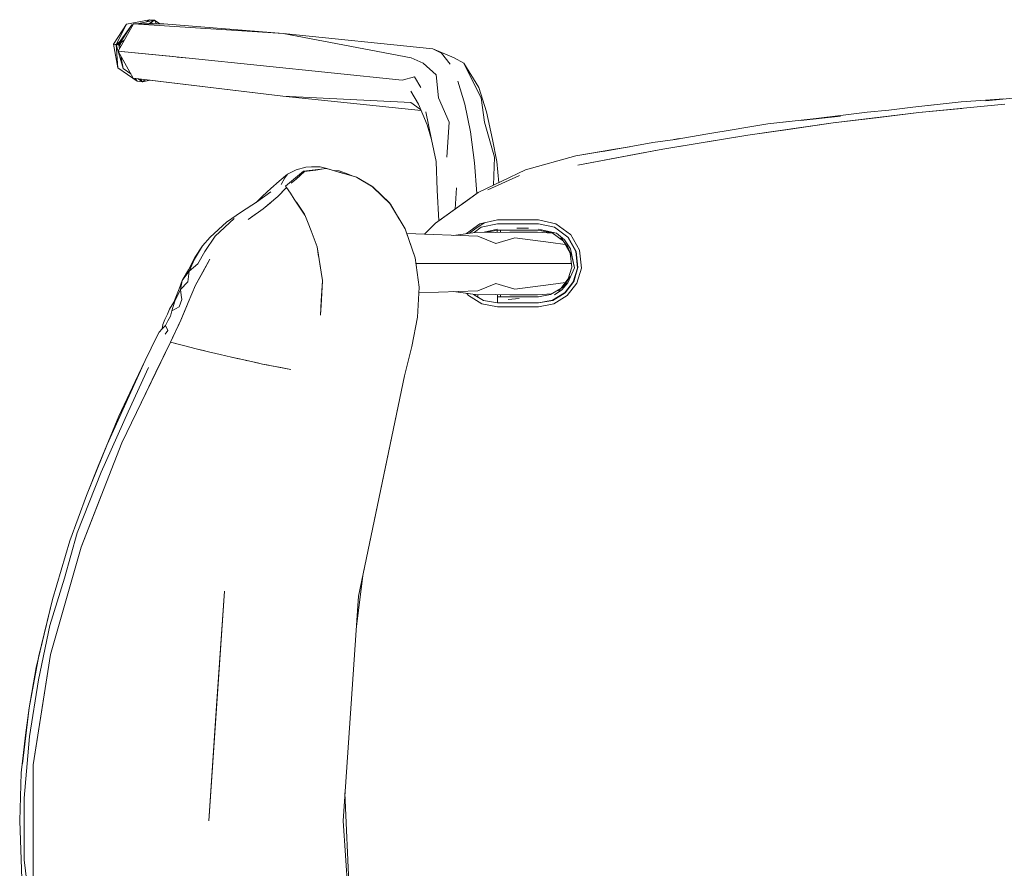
# Model space of a CAD drawing. Header units: millimetres. Extents: x 321 to 585, y -277 to 9.
# Tile 947 of 1056: x 347.547 to 348.195, y -4.28 to -3.721. Entities that reach past the tile are written whole.
import ezdxf

# ---------------------------------------------------------------- set-up
doc = ezdxf.new("R2010")
doc.units = ezdxf.units.MM
doc.header["$MEASUREMENT"] = 0
doc.layers.add('IFC-Elemento de mobília-Contorno', color=152, linetype='Continuous', lineweight=5)

msp = doc.modelspace()

# ---------------------------------------------------------------- linework, layer by layer
at = {"layer": 'IFC-Elemento de mobília-Contorno', "color": 7, "lineweight": 5}
for p, q in [((347.60915, -3.73767), (347.61778, -3.72452)), ((347.60915, -3.73767), (347.61778, -3.72452)), ((347.61092, -3.73785), (347.61778, -3.72452)), ((347.61092, -3.73785), (347.61778, -3.72452)), ((347.61181, -3.73794), (347.62122, -3.72495)), ((347.61181, -3.73794), (347.62122, -3.72495)), ((347.61227, -3.74211), (347.62241, -3.72419)), ((347.61227, -3.74211), (347.62241, -3.72419)), ((347.61269, -3.73804), (347.62122, -3.72495)), ((347.61269, -3.73804), (347.62122, -3.72495)), ((347.61778, -3.72452), (347.63284, -3.72147)), ((347.61778, -3.72452), (347.63284, -3.72147)), ((347.62122, -3.72495), (347.62208, -3.72477)), ((347.62122, -3.72495), (347.62208, -3.72477)), ((347.62241, -3.72419), (347.72091, -3.73052)), ((347.62241, -3.72419), (347.64243, -3.72419)), ((347.62241, -3.72419), (347.72091, -3.73052)), ((347.62241, -3.72419), (347.64243, -3.72419)), ((347.6248, -3.72419), (347.63614, -3.72178)), ((347.6248, -3.72419), (347.63614, -3.72178)), ((347.63094, -3.72288), (347.63284, -3.72147)), ((347.63094, -3.72288), (347.63284, -3.72147)), ((347.63251, -3.72419), (347.63614, -3.72178)), ((347.63251, -3.72419), (347.63614, -3.72178)), ((347.63259, -3.72414), (347.63264, -3.72419)), ((347.63259, -3.72414), (347.63264, -3.72419)), ((347.63284, -3.72147), (347.63614, -3.72178)), ((347.63284, -3.72147), (347.63614, -3.72178)), ((347.63404, -3.72318), (347.63476, -3.72419)), ((347.63404, -3.72318), (347.63476, -3.72419)), ((347.63614, -3.72178), (347.63754, -3.72419)), ((347.63614, -3.72178), (347.63972, -3.72419)), ((347.63614, -3.72178), (347.63754, -3.72419)), ((347.63614, -3.72178), (347.63972, -3.72419)), ((347.64243, -3.72419), (347.72091, -3.73052)), ((347.64243, -3.72419), (347.72091, -3.73052)), ((347.72091, -3.73052), (347.80511, -3.7467)), ((347.72091, -3.73052), (347.81931, -3.74064)), ((347.72091, -3.73052), (347.80511, -3.7467)), ((347.72091, -3.73052), (347.81931, -3.74064)), ((347.60915, -3.73767), (347.61004, -3.73777)), ((347.60915, -3.73767), (347.61201, -3.75322)), ((347.60915, -3.73767), (347.61004, -3.73777)), ((347.60915, -3.73767), (347.61201, -3.75322)), ((347.61004, -3.73777), (347.61092, -3.73785)), ((347.61004, -3.73777), (347.61092, -3.73785)), ((347.61092, -3.73785), (347.61299, -3.7363)), ((347.61092, -3.73785), (347.61299, -3.7363)), ((347.61092, -3.73785), (347.61201, -3.75322)), ((347.61092, -3.73785), (347.61181, -3.73794)), ((347.61092, -3.73785), (347.61555, -3.75358)), ((347.61092, -3.73785), (347.61201, -3.75322)), ((347.61092, -3.73785), (347.61181, -3.73794)), ((347.61092, -3.73785), (347.61555, -3.75358)), ((347.61181, -3.73794), (347.61269, -3.73804)), ((347.61181, -3.73794), (347.61269, -3.73804)), ((347.61269, -3.73804), (347.61316, -3.74055)), ((347.61269, -3.73804), (347.61316, -3.74055)), ((347.61299, -3.73759), (347.61388, -3.73927)), ((347.61299, -3.73759), (347.61388, -3.73927)), ((347.61343, -3.73842), (347.61431, -3.73628)), ((347.61343, -3.73842), (347.61431, -3.73628)), ((347.61348, -3.73683), (347.61633, -3.73493)), ((347.61348, -3.73683), (347.61633, -3.73494)), ((347.61215, -3.7421), (347.64837, -3.74582)), ((347.61215, -3.7421), (347.65014, -3.74601)), ((347.61227, -3.74211), (347.62217, -3.76003)), ((347.61227, -3.74211), (347.62217, -3.76003)), ((347.81931, -3.74064), (347.82515, -3.74349)), ((347.81931, -3.74064), (347.83343, -3.7467)), ((347.81931, -3.74064), (347.82515, -3.74349)), ((347.81931, -3.74064), (347.83343, -3.7467)), ((347.82515, -3.74349), (347.83075, -3.75071)), ((347.82515, -3.74349), (347.83075, -3.75071)), ((347.61403, -3.74529), (347.61555, -3.75358)), ((347.61403, -3.74529), (347.61555, -3.75358)), ((347.64837, -3.74582), (347.65014, -3.74601)), ((347.65014, -3.74601), (347.65104, -3.7461)), ((347.65014, -3.74601), (347.65899, -3.74692)), ((347.65104, -3.7461), (347.65899, -3.74692)), ((347.65899, -3.74692), (347.70571, -3.75172)), ((347.65899, -3.74692), (347.70571, -3.75172)), ((347.80511, -3.7467), (347.81303, -3.7502)), ((347.80511, -3.7467), (347.81303, -3.7502)), ((347.81303, -3.7502), (347.82147, -3.75775)), ((347.81303, -3.7502), (347.82147, -3.75775)), ((347.83343, -3.7467), (347.83978, -3.7502)), ((347.83343, -3.7467), (347.83978, -3.7502)), ((347.83978, -3.7502), (347.84344, -3.75775)), ((347.83978, -3.7502), (347.84958, -3.76613)), ((347.83978, -3.7502), (347.84344, -3.75775)), ((347.83978, -3.7502), (347.84958, -3.76613)), ((347.61201, -3.75322), (347.62468, -3.76203)), ((347.61201, -3.75322), (347.62468, -3.76203)), ((347.61555, -3.75358), (347.62052, -3.75703)), ((347.61555, -3.75358), (347.62052, -3.75703)), ((347.70571, -3.75172), (347.75243, -3.75653)), ((347.70571, -3.75172), (347.75243, -3.75653)), ((347.75243, -3.75653), (347.79915, -3.76133)), ((347.75243, -3.75653), (347.79915, -3.76133)), ((347.82147, -3.75775), (347.82305, -3.77298)), ((347.82147, -3.75775), (347.82305, -3.77298)), ((347.84344, -3.75775), (347.85107, -3.77298)), ((347.84344, -3.75775), (347.85107, -3.77298)), ((347.62196, -3.76), (347.72063, -3.77191)), ((347.622, -3.76003), (347.62217, -3.76003)), ((347.62217, -3.76003), (347.72063, -3.77191)), ((347.62364, -3.76021), (347.62468, -3.76203)), ((347.62364, -3.76021), (347.62468, -3.76203)), ((347.62468, -3.76203), (347.62822, -3.7624)), ((347.62468, -3.76203), (347.62822, -3.7624)), ((347.62537, -3.76042), (347.62822, -3.7624)), ((347.62537, -3.76042), (347.62822, -3.7624)), ((347.62696, -3.76061), (347.62822, -3.7624)), ((347.62696, -3.76061), (347.62822, -3.7624)), ((347.62822, -3.7624), (347.63011, -3.76099)), ((347.62822, -3.7624), (347.63011, -3.76099)), ((347.62822, -3.7624), (347.6333, -3.76137)), ((347.62822, -3.7624), (347.6333, -3.76138)), ((347.79915, -3.76133), (347.80732, -3.75914)), ((347.79915, -3.76133), (347.80732, -3.75914)), ((347.80732, -3.75914), (347.81146, -3.76613)), ((347.80732, -3.75914), (347.81146, -3.76613)), ((347.83589, -3.76204), (347.84038, -3.77707)), ((347.83589, -3.76204), (347.84038, -3.77707)), ((347.80496, -3.76862), (347.80991, -3.77719)), ((347.80496, -3.76862), (347.80991, -3.77719)), ((347.84958, -3.76613), (347.85458, -3.78215)), ((347.84958, -3.76613), (347.85458, -3.78215)), ((347.72063, -3.77191), (347.80492, -3.77597)), ((347.72063, -3.77191), (347.81163, -3.78126)), ((347.72063, -3.77191), (347.80492, -3.77597)), ((347.72063, -3.77191), (347.81163, -3.78126)), ((347.80492, -3.77597), (347.81131, -3.78052)), ((347.80492, -3.77597), (347.81131, -3.78052)), ((347.80991, -3.77719), (347.81557, -3.7906)), ((347.80991, -3.77719), (347.81557, -3.7906)), ((347.82305, -3.77298), (347.82999, -3.78888)), ((347.82305, -3.77298), (347.82999, -3.78888)), ((347.84038, -3.77707), (347.84406, -3.79523)), ((347.84038, -3.77707), (347.84406, -3.79523)), ((347.85107, -3.77298), (347.8534, -3.78888)), ((347.85107, -3.77298), (347.8534, -3.78888)), ((348.13529, -3.77914), (348.1671, -3.77548)), ((348.13529, -3.77914), (348.1671, -3.77548)), ((348.13529, -3.77914), (348.15119, -3.77732)), ((348.13529, -3.77914), (348.15119, -3.77732)), ((348.13921, -3.78264), (348.19572, -3.77707)), ((348.13921, -3.78264), (348.19572, -3.77707)), ((348.15119, -3.77732), (348.1671, -3.77548)), ((348.15119, -3.77732), (348.1671, -3.77548)), ((348.1671, -3.77548), (348.18308, -3.77443)), ((348.1671, -3.77548), (348.18308, -3.77443)), ((348.18308, -3.77443), (348.19496, -3.77364)), ((348.18308, -3.77443), (348.19496, -3.77365)), ((348.18315, -3.77481), (348.20557, -3.77261)), ((348.18315, -3.77481), (348.20557, -3.77261)), ((347.81464, -3.78215), (347.81853, -3.80031)), ((347.81464, -3.78215), (347.81853, -3.80031)), ((347.85458, -3.78215), (347.85859, -3.80031)), ((347.85458, -3.78215), (347.85859, -3.80031)), ((348.08284, -3.78947), (348.13921, -3.78264)), ((348.08284, -3.78947), (348.13921, -3.78264)), ((348.08757, -3.78465), (348.10517, -3.78239)), ((348.08757, -3.78465), (348.10517, -3.78239)), ((348.10517, -3.78239), (348.11938, -3.78098)), ((348.10517, -3.78239), (348.11938, -3.78098)), ((348.11102, -3.78606), (348.13921, -3.78264)), ((348.11102, -3.78606), (348.13921, -3.78264)), ((348.11938, -3.78098), (348.13529, -3.77914)), ((348.11938, -3.78098), (348.13529, -3.77914)), ((348.13921, -3.78264), (348.16746, -3.77986)), ((348.13921, -3.78264), (348.16746, -3.77986)), ((347.82849, -3.81211), (347.82999, -3.78888)), ((347.82849, -3.81211), (347.82999, -3.78888)), ((347.8534, -3.78888), (347.85991, -3.81211)), ((347.8534, -3.78888), (347.85991, -3.81211)), ((348.02405, -3.79277), (348.03985, -3.79015)), ((348.02405, -3.79277), (348.03985, -3.79015)), ((348.02406, -3.79277), (348.03985, -3.79015)), ((348.02406, -3.79277), (348.03985, -3.79015)), ((348.02663, -3.79753), (348.08284, -3.78947)), ((348.02663, -3.79753), (348.08284, -3.78947)), ((348.03985, -3.79015), (348.07166, -3.78649)), ((348.03985, -3.79015), (348.07166, -3.78649)), ((348.03985, -3.79015), (348.05575, -3.78832)), ((348.03985, -3.79015), (348.05575, -3.78832)), ((348.05474, -3.7935), (348.08284, -3.78947)), ((348.05474, -3.7935), (348.08284, -3.78947)), ((348.05575, -3.78832), (348.07166, -3.78649)), ((348.05575, -3.78832), (348.07166, -3.78649)), ((348.06155, -3.78781), (348.08769, -3.78508)), ((348.06155, -3.78781), (348.08769, -3.78508)), ((348.07166, -3.78649), (348.08759, -3.78465)), ((348.07166, -3.78649), (348.08757, -3.78465)), ((348.07166, -3.78649), (348.08759, -3.78465)), ((348.07166, -3.78649), (348.08757, -3.78465)), ((348.08284, -3.78947), (348.11102, -3.78606)), ((348.08284, -3.78947), (348.11102, -3.78606)), ((347.81557, -3.7906), (347.81853, -3.80031)), ((347.81557, -3.7906), (347.81853, -3.80031)), ((347.84406, -3.79523), (347.8468, -3.81583)), ((347.84406, -3.79523), (347.8468, -3.81583)), ((347.97887, -3.80028), (348.00038, -3.79653)), ((347.97887, -3.80028), (348.00038, -3.79653)), ((348.00038, -3.79653), (348.01769, -3.79375)), ((348.00038, -3.79653), (348.01769, -3.79375)), ((348.01769, -3.79375), (348.02406, -3.79277)), ((348.01769, -3.79375), (348.02406, -3.79277)), ((348.02663, -3.79753), (348.05474, -3.7935)), ((348.02663, -3.79753), (348.05474, -3.7935)), ((347.81853, -3.80031), (347.82164, -3.81481)), ((347.81853, -3.80031), (347.82164, -3.81481)), ((347.85859, -3.80031), (347.86146, -3.81481)), ((347.85859, -3.80031), (347.86146, -3.81481)), ((347.94855, -3.80528), (347.96406, -3.80237)), ((347.94855, -3.80528), (347.96406, -3.80237)), ((347.96406, -3.80237), (347.97887, -3.80028)), ((347.96406, -3.80237), (347.97887, -3.80028)), ((347.97061, -3.80682), (348.02663, -3.79753)), ((347.97061, -3.80682), (348.02663, -3.79753)), ((347.97061, -3.80682), (347.99862, -3.80217)), ((347.97061, -3.80682), (347.99862, -3.80218)), ((347.97784, -3.80042), (347.98173, -3.79978)), ((347.97784, -3.80042), (347.98173, -3.79978)), ((347.97795, -3.8004), (347.9815, -3.79982)), ((347.97795, -3.8004), (347.9815, -3.79982)), ((347.99862, -3.80217), (348.02663, -3.79753)), ((347.99862, -3.80218), (348.02663, -3.79753)), ((347.9135, -3.81108), (347.94875, -3.80524)), ((347.9135, -3.81108), (347.94875, -3.80524)), ((347.9135, -3.81108), (347.9391, -3.80684)), ((347.9135, -3.81108), (347.9391, -3.80684)), ((347.91481, -3.8173), (347.97061, -3.80682)), ((347.91481, -3.8173), (347.97061, -3.80682)), ((347.93112, -3.80829), (347.94855, -3.80528)), ((347.93112, -3.80829), (347.94855, -3.80528)), ((347.9391, -3.80684), (347.94872, -3.80525)), ((347.9391, -3.80684), (347.94872, -3.80525)), ((347.94025, -3.81252), (347.95543, -3.80967)), ((347.94025, -3.81252), (347.95543, -3.80967)), ((347.95543, -3.80967), (347.97061, -3.80682)), ((347.95543, -3.80967), (347.97061, -3.80682)), ((347.82164, -3.81481), (347.8222, -3.83384)), ((347.82164, -3.81481), (347.8222, -3.83384)), ((347.8468, -3.81583), (347.84832, -3.83602)), ((347.8468, -3.81583), (347.84832, -3.83602)), ((347.85928, -3.83054), (347.85991, -3.81211)), ((347.85928, -3.83054), (347.85991, -3.81211)), ((347.86146, -3.81481), (347.86282, -3.82884)), ((347.86146, -3.81481), (347.86282, -3.82884)), ((347.88032, -3.82044), (347.9135, -3.81108)), ((347.88032, -3.82044), (347.9135, -3.81108)), ((347.91481, -3.8173), (347.94025, -3.81252)), ((347.91481, -3.8173), (347.94025, -3.81252)), ((347.72244, -3.8312), (347.73427, -3.82127)), ((347.72244, -3.8312), (347.73427, -3.82127)), ((347.72368, -3.8232), (347.72947, -3.82029)), ((347.72368, -3.8232), (347.72947, -3.82029)), ((347.72932, -3.82645), (347.73493, -3.82152)), ((347.72932, -3.82645), (347.73493, -3.82152)), ((347.72947, -3.82029), (347.73567, -3.81856)), ((347.72947, -3.82029), (347.73567, -3.81856)), ((347.73427, -3.82127), (347.74934, -3.81939)), ((347.73427, -3.82127), (347.74934, -3.81939)), ((347.73493, -3.82152), (347.73861, -3.82099)), ((347.73493, -3.82152), (347.73861, -3.82099)), ((347.73567, -3.81856), (347.73956, -3.8183)), ((347.73567, -3.81856), (347.73956, -3.8183)), ((347.73861, -3.82099), (347.74229, -3.82046)), ((347.73861, -3.82099), (347.74229, -3.82046)), ((347.73956, -3.8183), (347.7453, -3.8184)), ((347.73956, -3.8183), (347.7453, -3.8184)), ((347.74229, -3.82046), (347.74749, -3.81972)), ((347.74229, -3.82046), (347.74749, -3.81972)), ((347.7453, -3.8184), (347.74964, -3.81941)), ((347.7453, -3.8184), (347.74964, -3.81941)), ((347.74934, -3.81939), (347.76918, -3.8252)), ((347.74934, -3.81939), (347.76918, -3.8252)), ((347.74964, -3.81941), (347.75971, -3.8225)), ((347.74964, -3.81941), (347.75971, -3.8225)), ((347.75444, -3.82088), (347.75776, -3.82099)), ((347.75444, -3.82088), (347.75776, -3.82099)), ((347.75776, -3.82099), (347.76359, -3.82328)), ((347.75776, -3.82099), (347.76359, -3.82328)), ((347.84925, -3.83535), (347.88032, -3.82044)), ((347.84925, -3.83535), (347.88032, -3.82044)), ((347.71272, -3.83269), (347.71813, -3.82775)), ((347.71272, -3.83269), (347.71813, -3.82775)), ((347.71813, -3.82775), (347.72368, -3.8232)), ((347.71813, -3.82775), (347.72368, -3.8232)), ((347.71958, -3.83005), (347.72189, -3.82556)), ((347.71958, -3.83005), (347.72189, -3.82556)), ((347.72189, -3.82556), (347.72368, -3.8232)), ((347.72189, -3.82556), (347.72368, -3.8232)), ((347.7262, -3.8292), (347.72932, -3.82645)), ((347.7262, -3.8292), (347.72932, -3.82645)), ((347.76359, -3.82328), (347.76696, -3.82454)), ((347.76359, -3.82328), (347.76696, -3.82455)), ((347.76918, -3.8252), (347.7793, -3.83109)), ((347.76918, -3.8252), (347.7793, -3.83109)), ((347.76949, -3.82549), (347.76977, -3.8256)), ((347.76949, -3.82549), (347.76977, -3.8256)), ((347.76955, -3.82553), (347.76977, -3.8256)), ((347.76955, -3.82553), (347.76977, -3.8256)), ((347.76977, -3.8256), (347.78, -3.83176)), ((347.76977, -3.8256), (347.78001, -3.83176)), ((347.85564, -3.83351), (347.8763, -3.82413)), ((347.85564, -3.83351), (347.8763, -3.82413)), ((347.70322, -3.84174), (347.71284, -3.83478)), ((347.70322, -3.84174), (347.71284, -3.83478)), ((347.70719, -3.8376), (347.71272, -3.83269)), ((347.70719, -3.8376), (347.71272, -3.83269)), ((347.71738, -3.83791), (347.72308, -3.83195)), ((347.71738, -3.83791), (347.72308, -3.83195)), ((347.71903, -3.83618), (347.72069, -3.83446)), ((347.71903, -3.83618), (347.72069, -3.83446)), ((347.72069, -3.83446), (347.72308, -3.83195)), ((347.72069, -3.83446), (347.72308, -3.83195)), ((347.72244, -3.8312), (347.72299, -3.83201)), ((347.72244, -3.8312), (347.72299, -3.83202)), ((347.72308, -3.83195), (347.72316, -3.83188)), ((347.72308, -3.83195), (347.72316, -3.83188)), ((347.72308, -3.83195), (347.72561, -3.83576)), ((347.72308, -3.83195), (347.72561, -3.83576)), ((347.7793, -3.83109), (347.79083, -3.84203)), ((347.7793, -3.83109), (347.78001, -3.83176)), ((347.77991, -3.83167), (347.79145, -3.84287)), ((347.78001, -3.83176), (347.79145, -3.84287)), ((347.78002, -3.83178), (347.79083, -3.84203)), ((347.82119, -3.8554), (347.84925, -3.83535)), ((347.82119, -3.8554), (347.84925, -3.83535)), ((347.8222, -3.83384), (347.82335, -3.85385)), ((347.8222, -3.83384), (347.82335, -3.85386)), ((347.82335, -3.85387), (347.84925, -3.83535)), ((347.83412, -3.84615), (347.83484, -3.83221)), ((347.83412, -3.84616), (347.83484, -3.83221)), ((347.83863, -3.84294), (347.84925, -3.83535)), ((347.69343, -3.8479), (347.70322, -3.84174)), ((347.69343, -3.8479), (347.70322, -3.84174)), ((347.70318, -3.84177), (347.70719, -3.8376)), ((347.70318, -3.84177), (347.70719, -3.8376)), ((347.70763, -3.84612), (347.71738, -3.83791)), ((347.70763, -3.84612), (347.71738, -3.83791)), ((347.70763, -3.84612), (347.7125, -3.84201)), ((347.70763, -3.84612), (347.7125, -3.84201)), ((347.71738, -3.83791), (347.71903, -3.83618)), ((347.71738, -3.83791), (347.71903, -3.83618)), ((347.72561, -3.83576), (347.72814, -3.83957)), ((347.72561, -3.83576), (347.72814, -3.83957)), ((347.72814, -3.83957), (347.72991, -3.84223)), ((347.72814, -3.83957), (347.72991, -3.84223)), ((347.72954, -3.84167), (347.7348, -3.84943)), ((347.72954, -3.84167), (347.7348, -3.84943)), ((347.79083, -3.84203), (347.80105, -3.85918)), ((347.79083, -3.84203), (347.80105, -3.85918)), ((347.68357, -3.85491), (347.69343, -3.8479)), ((347.68357, -3.85491), (347.69343, -3.8479)), ((347.69775, -3.85315), (347.70763, -3.84612)), ((347.69775, -3.85315), (347.70763, -3.84612)), ((347.72991, -3.84223), (347.73167, -3.84488)), ((347.72991, -3.84223), (347.73167, -3.84488)), ((347.73167, -3.84488), (347.73344, -3.84753)), ((347.73167, -3.84488), (347.73344, -3.84753)), ((347.73344, -3.84753), (347.7352, -3.85019)), ((347.73344, -3.84753), (347.7352, -3.85019)), ((347.79145, -3.84287), (347.79235, -3.84458)), ((347.79145, -3.84287), (347.79702, -3.85239)), ((347.79145, -3.84287), (347.79236, -3.84459)), ((347.79145, -3.84287), (347.79235, -3.84458)), ((347.79145, -3.84287), (347.79702, -3.85239)), ((347.79145, -3.84287), (347.79236, -3.84459)), ((347.67282, -3.86458), (347.68357, -3.85491)), ((347.67282, -3.86458), (347.68357, -3.85491)), ((347.67609, -3.86411), (347.6886, -3.85242)), ((347.67609, -3.86411), (347.6886, -3.85242)), ((347.69775, -3.85315), (347.70269, -3.84963)), ((347.69775, -3.85315), (347.70269, -3.84963)), ((347.7348, -3.84943), (347.73494, -3.8498)), ((347.7348, -3.84943), (347.73494, -3.8498)), ((347.73513, -3.85), (347.7372, -3.85539)), ((347.73513, -3.85001), (347.7372, -3.85539)), ((347.79702, -3.85239), (347.79739, -3.85303)), ((347.79702, -3.85239), (347.79739, -3.85303)), ((347.85018, -3.85587), (347.8618, -3.85336)), ((347.85018, -3.85587), (347.8618, -3.85336)), ((347.8618, -3.85336), (347.86854, -3.85336)), ((347.8618, -3.85336), (347.86854, -3.85336)), ((347.86854, -3.85336), (347.87528, -3.85335)), ((347.86854, -3.85336), (347.87528, -3.85335)), ((347.87528, -3.85335), (347.88203, -3.85335)), ((347.87528, -3.85335), (347.88203, -3.85335)), ((347.88203, -3.85335), (347.88877, -3.85334)), ((347.88203, -3.85335), (347.88877, -3.85334)), ((347.88877, -3.85334), (347.90037, -3.85583)), ((347.88877, -3.85334), (347.90037, -3.85583)), ((347.7372, -3.85539), (347.7392, -3.86059)), ((347.7372, -3.85539), (347.7392, -3.86059)), ((347.7392, -3.86059), (347.7412, -3.86579)), ((347.7392, -3.86059), (347.7412, -3.86579)), ((347.80105, -3.85918), (347.80771, -3.87829)), ((347.80105, -3.85918), (347.80771, -3.87829)), ((347.80116, -3.85949), (347.80133, -3.85978)), ((347.80133, -3.85978), (347.80402, -3.86748)), ((347.80133, -3.85978), (347.80771, -3.87829)), ((347.80133, -3.85978), (347.80402, -3.86748)), ((347.80133, -3.85978), (347.80771, -3.87829)), ((347.81393, -3.86276), (347.82119, -3.8554)), ((347.81393, -3.86277), (347.82119, -3.8554)), ((347.81393, -3.86276), (347.82109, -3.85548)), ((347.81393, -3.86277), (347.82109, -3.85548)), ((347.83296, -3.86348), (347.84871, -3.8613)), ((347.83296, -3.86348), (347.84871, -3.8613)), ((347.84142, -3.86231), (347.85018, -3.85587)), ((347.84142, -3.86231), (347.85018, -3.85587)), ((347.84338, -3.86203), (347.84689, -3.85935)), ((347.84338, -3.86203), (347.84689, -3.85935)), ((347.84352, -3.86201), (347.84445, -3.8613)), ((347.84352, -3.86201), (347.84439, -3.86135)), ((347.84439, -3.86135), (347.84689, -3.85935)), ((347.84439, -3.86135), (347.84689, -3.85935)), ((347.84653, -3.8616), (347.8512, -3.85816)), ((347.84653, -3.8616), (347.8512, -3.85816)), ((347.84689, -3.85935), (347.85314, -3.85524)), ((347.84689, -3.85935), (347.85314, -3.85524)), ((347.84689, -3.85935), (347.8496, -3.85764)), ((347.84689, -3.85935), (347.8496, -3.85764)), ((347.84871, -3.8613), (347.86069, -3.86159)), ((347.84871, -3.8613), (347.86069, -3.86159)), ((347.84896, -3.85798), (347.84896, -3.85804)), ((347.84896, -3.85799), (347.84896, -3.85804)), ((347.8496, -3.85764), (347.85227, -3.85586)), ((347.8496, -3.85764), (347.85227, -3.85586)), ((347.8512, -3.85816), (347.8618, -3.85586)), ((347.8512, -3.85816), (347.8618, -3.85586)), ((347.85227, -3.85586), (347.85324, -3.85521)), ((347.85227, -3.85586), (347.85324, -3.85521)), ((347.85304, -3.86141), (347.86183, -3.85944)), ((347.85304, -3.86141), (347.86183, -3.85944)), ((347.85505, -3.86146), (347.86186, -3.86)), ((347.85505, -3.86146), (347.86186, -3.86)), ((347.86069, -3.86159), (347.87001, -3.8613)), ((347.86069, -3.86159), (347.87001, -3.8613)), ((347.86157, -3.86007), (347.86169, -3.86156)), ((347.86157, -3.86007), (347.86169, -3.86156)), ((347.86167, -3.8613), (347.86167, -3.86156)), ((347.86167, -3.8613), (347.86167, -3.86156)), ((347.8618, -3.85586), (347.86854, -3.85585)), ((347.8618, -3.85586), (347.86854, -3.85585)), ((347.86186, -3.86), (347.86862, -3.86)), ((347.86186, -3.86), (347.86862, -3.86)), ((347.86383, -3.8613), (347.86384, -3.86)), ((347.86383, -3.8613), (347.86384, -3.86)), ((347.86383, -3.8615), (347.86383, -3.8613)), ((347.86854, -3.85585), (347.87529, -3.85585)), ((347.86854, -3.85585), (347.87529, -3.85585)), ((347.86862, -3.86), (347.87537, -3.86)), ((347.86862, -3.86), (347.87537, -3.86)), ((347.87001, -3.8613), (347.88827, -3.8613)), ((347.87001, -3.8613), (347.88827, -3.8613)), ((347.87455, -3.85877), (347.88229, -3.85882)), ((347.87455, -3.85877), (347.88229, -3.85882)), ((347.87529, -3.85585), (347.88203, -3.85584)), ((347.87529, -3.85585), (347.88203, -3.85584)), ((347.87537, -3.86), (347.88212, -3.86)), ((347.87537, -3.86), (347.88212, -3.86)), ((347.88203, -3.85584), (347.88878, -3.85584)), ((347.88203, -3.85584), (347.88878, -3.85584)), ((347.88212, -3.86), (347.88887, -3.86)), ((347.88212, -3.86), (347.88887, -3.86)), ((347.88827, -3.8613), (347.89788, -3.86195)), ((347.88827, -3.8613), (347.89788, -3.86195)), ((347.88878, -3.85584), (347.89937, -3.85812)), ((347.88878, -3.85584), (347.89937, -3.85812)), ((347.88882, -3.85943), (347.90073, -3.86207)), ((347.88882, -3.85943), (347.90073, -3.86207)), ((347.88887, -3.86), (347.89804, -3.86196)), ((347.88887, -3.86), (347.89784, -3.86192)), ((347.89937, -3.85812), (347.90812, -3.86457)), ((347.89937, -3.85812), (347.90812, -3.86457)), ((347.90037, -3.85583), (347.90994, -3.86285)), ((347.90037, -3.85583), (347.90994, -3.86285)), ((347.66777, -3.87045), (347.67282, -3.86458)), ((347.66777, -3.87045), (347.67282, -3.86458)), ((347.66936, -3.87408), (347.67609, -3.86411)), ((347.66936, -3.87408), (347.67609, -3.86411)), ((347.7412, -3.86579), (347.7432, -3.871)), ((347.7412, -3.86579), (347.7432, -3.871)), ((347.80221, -3.86232), (347.84887, -3.86407)), ((347.80221, -3.86232), (347.84887, -3.86407)), ((347.80402, -3.86748), (347.80771, -3.87829)), ((347.80402, -3.86748), (347.80771, -3.87829)), ((347.84887, -3.86407), (347.86069, -3.86889)), ((347.84887, -3.86407), (347.86069, -3.86889)), ((347.86069, -3.86889), (347.87335, -3.86506)), ((347.86069, -3.86889), (347.87335, -3.86506)), ((347.87335, -3.86506), (347.89705, -3.86823)), ((347.87335, -3.86506), (347.89705, -3.86823)), ((347.89784, -3.86192), (347.90525, -3.86733)), ((347.89784, -3.86192), (347.90525, -3.86733)), ((347.89818, -3.86169), (347.90073, -3.86207)), ((347.89818, -3.86169), (347.90073, -3.86207)), ((347.90073, -3.86207), (347.90609, -3.86645)), ((347.90073, -3.86207), (347.90609, -3.86645)), ((347.90359, -3.86518), (347.90804, -3.87072)), ((347.90359, -3.86518), (347.90804, -3.87072)), ((347.90511, -3.86708), (347.90982, -3.87529)), ((347.90525, -3.86733), (347.90982, -3.87529)), ((347.90609, -3.86645), (347.90986, -3.87229)), ((347.90609, -3.86645), (347.90986, -3.87229)), ((347.90812, -3.86457), (347.9135, -3.87408)), ((347.90812, -3.86457), (347.9135, -3.87408)), ((347.90833, -3.86473), (347.90835, -3.86474)), ((347.90833, -3.86473), (347.90835, -3.86474)), ((347.90835, -3.86474), (347.91375, -3.87406)), ((347.90835, -3.86474), (347.91375, -3.87406)), ((347.90988, -3.86276), (347.91583, -3.87317)), ((347.90988, -3.86276), (347.91583, -3.87317)), ((347.66248, -3.87906), (347.66777, -3.87045)), ((347.66248, -3.87906), (347.66777, -3.87045)), ((347.66275, -3.87803), (347.66777, -3.87045)), ((347.66275, -3.87803), (347.66777, -3.87045)), ((347.66469, -3.88228), (347.66936, -3.87408)), ((347.66469, -3.88228), (347.66936, -3.87408)), ((347.7432, -3.871), (347.74407, -3.87657)), ((347.7432, -3.871), (347.7442, -3.87748)), ((347.7432, -3.871), (347.74407, -3.87657)), ((347.7432, -3.871), (347.7442, -3.87748)), ((347.89705, -3.86823), (347.90652, -3.86953)), ((347.89705, -3.86823), (347.90652, -3.86953)), ((347.90804, -3.87072), (347.91073, -3.87727)), ((347.90804, -3.87072), (347.91073, -3.87727)), ((347.90986, -3.87229), (347.91265, -3.88477)), ((347.90986, -3.87229), (347.91265, -3.88477)), ((347.9113, -3.8702), (347.91153, -3.87023)), ((347.9113, -3.8702), (347.91153, -3.87023)), ((347.9135, -3.87408), (347.91458, -3.885)), ((347.9135, -3.87408), (347.91458, -3.885)), ((347.91375, -3.87406), (347.91483, -3.88474)), ((347.91375, -3.87406), (347.91483, -3.88474)), ((347.91583, -3.87317), (347.91708, -3.88514)), ((347.91583, -3.87317), (347.91708, -3.88514)), ((347.65847, -3.88619), (347.66275, -3.87803)), ((347.65847, -3.88619), (347.66275, -3.87803)), ((347.65848, -3.88617), (347.66275, -3.87803)), ((347.65848, -3.88617), (347.66275, -3.87803)), ((347.65894, -3.88707), (347.66248, -3.87906)), ((347.65894, -3.88707), (347.66248, -3.87906)), ((347.66315, -3.89635), (347.67266, -3.87913)), ((347.66315, -3.89635), (347.67266, -3.87913)), ((347.6679, -3.88775), (347.67266, -3.87913)), ((347.6679, -3.88775), (347.67266, -3.87913)), ((347.74407, -3.87657), (347.74494, -3.88215)), ((347.74407, -3.87657), (347.74494, -3.88215)), ((347.80771, -3.87829), (347.81036, -3.89771)), ((347.80771, -3.87829), (347.81036, -3.89771)), ((347.90982, -3.87529), (347.91073, -3.88443)), ((347.90982, -3.87529), (347.91073, -3.88443)), ((347.91073, -3.87727), (347.91265, -3.88477)), ((347.91073, -3.87727), (347.91265, -3.88477)), ((347.65433, -3.8933), (347.65848, -3.88617)), ((347.65433, -3.8933), (347.65848, -3.88617)), ((347.65433, -3.8933), (347.65894, -3.88707)), ((347.65433, -3.8933), (347.65894, -3.88707)), ((347.65807, -3.89418), (347.65894, -3.88707)), ((347.65807, -3.89418), (347.65894, -3.88707)), ((347.65894, -3.88707), (347.66469, -3.88228)), ((347.65894, -3.88707), (347.66469, -3.88228)), ((347.74491, -3.882), (347.7458, -3.88773)), ((347.74494, -3.88215), (347.7458, -3.88773)), ((347.80822, -3.882), (347.82541, -3.882)), ((347.80822, -3.882), (347.82541, -3.882)), ((347.82541, -3.882), (347.85899, -3.882)), ((347.82541, -3.882), (347.85899, -3.882)), ((347.85899, -3.882), (347.86968, -3.882)), ((347.85899, -3.882), (347.86968, -3.882)), ((347.86968, -3.882), (347.88883, -3.882)), ((347.86968, -3.882), (347.88883, -3.882)), ((347.88883, -3.882), (347.91049, -3.882)), ((347.88883, -3.882), (347.91049, -3.882)), ((347.90817, -3.89474), (347.91265, -3.88477)), ((347.90817, -3.89474), (347.91265, -3.88477)), ((347.90842, -3.89207), (347.91073, -3.88443)), ((347.90842, -3.89207), (347.91073, -3.88443)), ((347.91177, -3.8942), (347.91458, -3.885)), ((347.91177, -3.8942), (347.91458, -3.885)), ((347.91347, -3.88931), (347.91483, -3.88474)), ((347.91347, -3.88931), (347.91483, -3.88474)), ((347.91406, -3.89498), (347.91708, -3.88514)), ((347.91406, -3.89498), (347.91708, -3.88514)), ((347.91429, -3.882), (347.91456, -3.882)), ((347.91429, -3.882), (347.91456, -3.882)), ((347.65246, -3.89872), (347.65433, -3.8933)), ((347.65246, -3.89872), (347.65433, -3.8933)), ((347.65334, -3.89916), (347.65433, -3.8933)), ((347.65334, -3.89916), (347.65433, -3.8933)), ((347.66315, -3.89635), (347.6679, -3.88775)), ((347.66315, -3.89635), (347.6679, -3.88775)), ((347.74542, -3.91596), (347.74668, -3.89354)), ((347.74578, -3.90957), (347.74668, -3.89354)), ((347.7458, -3.88773), (347.74667, -3.8933)), ((347.7458, -3.88773), (347.74667, -3.8933)), ((347.74649, -3.89662), (347.74667, -3.8933)), ((347.74649, -3.89662), (347.74667, -3.8933)), ((347.90351, -3.89843), (347.90842, -3.89207)), ((347.90351, -3.89843), (347.90842, -3.89207)), ((347.90598, -3.90151), (347.91186, -3.89391)), ((347.90598, -3.90151), (347.91186, -3.89391)), ((347.90633, -3.89577), (347.90953, -3.89056)), ((347.90633, -3.89577), (347.90953, -3.89056)), ((347.90921, -3.89764), (347.9121, -3.89389)), ((347.90921, -3.89764), (347.9121, -3.89389)), ((347.91191, -3.89372), (347.91216, -3.89369)), ((347.91191, -3.89372), (347.91216, -3.89369)), ((347.91202, -3.89417), (347.91347, -3.88931)), ((347.91202, -3.89417), (347.91347, -3.88931)), ((347.64894, -3.90754), (347.65246, -3.89869)), ((347.64894, -3.90755), (347.65246, -3.89869)), ((347.64957, -3.90689), (347.65334, -3.89916)), ((347.64957, -3.90689), (347.65334, -3.89916)), ((347.6507, -3.90314), (347.65246, -3.89872)), ((347.6507, -3.90314), (347.65246, -3.89872)), ((347.65334, -3.89916), (347.65807, -3.89418)), ((347.65334, -3.89916), (347.65807, -3.89418)), ((347.65334, -3.89916), (347.65376, -3.90298)), ((347.65334, -3.89916), (347.65376, -3.90298)), ((347.65835, -3.90781), (347.66315, -3.89635)), ((347.65835, -3.90781), (347.66315, -3.89635)), ((347.66075, -3.90207), (347.66315, -3.89635)), ((347.66075, -3.90207), (347.66315, -3.89635)), ((347.74612, -3.90327), (347.7463, -3.89995)), ((347.74612, -3.90327), (347.7463, -3.89995)), ((347.7463, -3.89995), (347.74649, -3.89662)), ((347.7463, -3.89995), (347.74649, -3.89662)), ((347.80917, -3.91726), (347.81036, -3.89771)), ((347.80917, -3.91726), (347.81036, -3.89771)), ((347.81013, -3.90138), (347.84904, -3.89991)), ((347.81013, -3.90138), (347.84904, -3.89991)), ((347.84887, -3.89992), (347.86069, -3.89511)), ((347.84887, -3.89992), (347.86069, -3.89511)), ((347.86069, -3.89511), (347.87335, -3.89894)), ((347.86069, -3.89511), (347.87335, -3.89894)), ((347.87335, -3.89894), (347.89705, -3.89577)), ((347.87335, -3.89894), (347.89705, -3.89577)), ((347.89672, -3.90254), (347.90354, -3.89839)), ((347.89672, -3.90254), (347.90354, -3.89839)), ((347.89705, -3.89577), (347.90658, -3.89446)), ((347.89705, -3.89577), (347.90658, -3.89447)), ((347.89931, -3.90265), (347.90429, -3.89931)), ((347.89931, -3.90265), (347.90429, -3.89931)), ((347.90198, -3.90008), (347.90633, -3.89577)), ((347.90198, -3.90008), (347.90633, -3.89577)), ((347.90429, -3.89931), (347.90817, -3.89474)), ((347.90429, -3.89931), (347.90817, -3.89474)), ((347.90632, -3.90138), (347.90921, -3.89764)), ((347.90632, -3.90138), (347.90921, -3.89764)), ((347.90773, -3.90316), (347.91406, -3.89498)), ((347.90773, -3.90316), (347.91406, -3.89498)), ((347.64768, -3.91327), (347.64957, -3.90689)), ((347.64768, -3.91327), (347.64957, -3.90689)), ((347.64894, -3.90754), (347.6507, -3.90314)), ((347.64894, -3.90754), (347.6507, -3.90314)), ((347.65237, -3.91048), (347.65406, -3.90564)), ((347.65237, -3.91048), (347.65406, -3.90564)), ((347.65376, -3.90298), (347.65406, -3.90564)), ((347.65376, -3.90298), (347.65406, -3.90564)), ((347.65835, -3.90781), (347.66075, -3.90207)), ((347.65835, -3.90781), (347.66075, -3.90207)), ((347.74568, -3.91128), (347.74594, -3.9066)), ((347.74568, -3.91128), (347.74594, -3.9066)), ((347.74592, -3.90683), (347.74612, -3.90327)), ((347.74594, -3.9066), (347.74612, -3.90327)), ((347.83296, -3.90052), (347.84871, -3.9027)), ((347.83296, -3.90052), (347.84904, -3.90275)), ((347.84173, -3.90173), (347.84284, -3.90317)), ((347.84173, -3.90173), (347.84284, -3.90317)), ((347.84284, -3.90317), (347.85165, -3.90857)), ((347.84284, -3.90317), (347.85165, -3.90857)), ((347.84616, -3.90235), (347.85265, -3.9063)), ((347.84616, -3.90235), (347.85265, -3.9063)), ((347.84871, -3.9027), (347.86069, -3.90241)), ((347.84871, -3.9027), (347.86069, -3.90241)), ((347.84904, -3.9041), (347.84904, -3.90269)), ((347.84904, -3.9041), (347.84904, -3.90269)), ((347.85265, -3.9063), (347.86194, -3.90802)), ((347.85265, -3.9063), (347.86194, -3.90802)), ((347.86069, -3.90241), (347.87001, -3.9027)), ((347.86069, -3.90241), (347.87001, -3.9027)), ((347.86179, -3.90798), (347.8618, -3.90646)), ((347.86179, -3.90798), (347.8618, -3.90646)), ((347.8618, -3.90646), (347.86181, -3.90517)), ((347.8618, -3.90646), (347.86181, -3.90517)), ((347.86181, -3.90517), (347.86184, -3.90431)), ((347.86181, -3.90517), (347.86184, -3.90431)), ((347.86184, -3.90431), (347.86186, -3.904)), ((347.86184, -3.90431), (347.86186, -3.904)), ((347.86186, -3.904), (347.86862, -3.904)), ((347.86186, -3.904), (347.86862, -3.904)), ((347.8619, -3.90245), (347.86191, -3.904)), ((347.8619, -3.90245), (347.86191, -3.904)), ((347.86383, -3.904), (347.86383, -3.90251)), ((347.86862, -3.904), (347.87537, -3.904)), ((347.86862, -3.904), (347.87537, -3.904)), ((347.86892, -3.90576), (347.87606, -3.90517)), ((347.86892, -3.90576), (347.87606, -3.90517)), ((347.87001, -3.9027), (347.88827, -3.9027)), ((347.87001, -3.9027), (347.88827, -3.9027)), ((347.87537, -3.904), (347.88212, -3.904)), ((347.87537, -3.904), (347.88212, -3.904)), ((347.88212, -3.904), (347.88887, -3.904)), ((347.88212, -3.904), (347.88887, -3.904)), ((347.88827, -3.9027), (347.89748, -3.90207)), ((347.88827, -3.9027), (347.89748, -3.90208)), ((347.88877, -3.90799), (347.89804, -3.90626)), ((347.88877, -3.90799), (347.89804, -3.90626)), ((347.88887, -3.904), (347.89672, -3.90254)), ((347.88887, -3.904), (347.89672, -3.90254)), ((347.88896, -3.90801), (347.89825, -3.9063)), ((347.88896, -3.90801), (347.89825, -3.9063)), ((347.89804, -3.90626), (347.90609, -3.90136)), ((347.89804, -3.90626), (347.90609, -3.90136)), ((347.89825, -3.9063), (347.90632, -3.90138)), ((347.89825, -3.9063), (347.90632, -3.90138)), ((347.89892, -3.90857), (347.90773, -3.90316)), ((347.89892, -3.90857), (347.90773, -3.90316)), ((347.90583, -3.90152), (347.90613, -3.9015)), ((347.90583, -3.90152), (347.90613, -3.9015)), ((347.64479, -3.91537), (347.64607, -3.91212)), ((347.64479, -3.91537), (347.64607, -3.91212)), ((347.64607, -3.91212), (347.64894, -3.90754)), ((347.64607, -3.91212), (347.64894, -3.90754)), ((347.64674, -3.91676), (347.64768, -3.91327)), ((347.64674, -3.91676), (347.64768, -3.91327)), ((347.64768, -3.91327), (347.65237, -3.91048)), ((347.64768, -3.91327), (347.65237, -3.91048)), ((347.65355, -3.91926), (347.65835, -3.90781)), ((347.65355, -3.91926), (347.65835, -3.90781)), ((347.65595, -3.91353), (347.65835, -3.90781)), ((347.65595, -3.91353), (347.65835, -3.90781)), ((347.74542, -3.91596), (347.74568, -3.91128)), ((347.74542, -3.91596), (347.74568, -3.91128)), ((347.74547, -3.9151), (347.74578, -3.90957)), ((347.85165, -3.90857), (347.86179, -3.91048)), ((347.85165, -3.90857), (347.86179, -3.91048)), ((347.86179, -3.90798), (347.86853, -3.90799)), ((347.86179, -3.90798), (347.86853, -3.90799)), ((347.86179, -3.91048), (347.86853, -3.91048)), ((347.86179, -3.91048), (347.86853, -3.91048)), ((347.86193, -3.90802), (347.86193, -3.90798)), ((347.86193, -3.90802), (347.86193, -3.90798)), ((347.86194, -3.90802), (347.8687, -3.90802)), ((347.86194, -3.90802), (347.8687, -3.90802)), ((347.86383, -3.90802), (347.86383, -3.90798)), ((347.86853, -3.90799), (347.87528, -3.90799)), ((347.86853, -3.90799), (347.87528, -3.90799)), ((347.86853, -3.91048), (347.87528, -3.91049)), ((347.86853, -3.91048), (347.87528, -3.91049)), ((347.8687, -3.90802), (347.87545, -3.90801)), ((347.8687, -3.90802), (347.87545, -3.90801)), ((347.87528, -3.90799), (347.88202, -3.90799)), ((347.87528, -3.90799), (347.88202, -3.90799)), ((347.87528, -3.91049), (347.88203, -3.91049)), ((347.87528, -3.91049), (347.88203, -3.91049)), ((347.87545, -3.90801), (347.88221, -3.90801)), ((347.87545, -3.90801), (347.88221, -3.90801)), ((347.88202, -3.90799), (347.88877, -3.90799)), ((347.88202, -3.90799), (347.88877, -3.90799)), ((347.88203, -3.91049), (347.88877, -3.91049)), ((347.88203, -3.91049), (347.88877, -3.91049)), ((347.88221, -3.90801), (347.88896, -3.90801)), ((347.88877, -3.91049), (347.89892, -3.90857)), ((347.88877, -3.91049), (347.89892, -3.90857)), ((347.64163, -3.92211), (347.64309, -3.91888)), ((347.64163, -3.92211), (347.64309, -3.91888)), ((347.64309, -3.91888), (347.64479, -3.91537)), ((347.64309, -3.91888), (347.64479, -3.91537)), ((347.64344, -3.9228), (347.64488, -3.91969)), ((347.64344, -3.9228), (347.64488, -3.91969)), ((347.64488, -3.91969), (347.64674, -3.91676)), ((347.64488, -3.91969), (347.64674, -3.91676)), ((347.64666, -3.93384), (347.65355, -3.91926)), ((347.64666, -3.93384), (347.65355, -3.91926)), ((347.65147, -3.92366), (347.65355, -3.91926)), ((347.65147, -3.92366), (347.65355, -3.91926)), ((347.65355, -3.91926), (347.65595, -3.91353)), ((347.65355, -3.91926), (347.65595, -3.91353)), ((347.74542, -3.91596), (347.74547, -3.91509)), ((347.80546, -3.93677), (347.80917, -3.91726)), ((347.80546, -3.93677), (347.80917, -3.91726)), ((347.63931, -3.9273), (347.64126, -3.92511)), ((347.63931, -3.9273), (347.64126, -3.92511)), ((347.64126, -3.92511), (347.64163, -3.92211)), ((347.64126, -3.92511), (347.64163, -3.92211)), ((347.64126, -3.92511), (347.64344, -3.9228)), ((347.64126, -3.92511), (347.64344, -3.9228)), ((347.64319, -3.92863), (347.645, -3.92612)), ((347.64319, -3.92863), (347.645, -3.92612)), ((347.64344, -3.9228), (347.645, -3.92612)), ((347.64344, -3.9228), (347.645, -3.92612)), ((347.64938, -3.92807), (347.65147, -3.92366)), ((347.64938, -3.92807), (347.65147, -3.92366)), ((347.63009, -3.94583), (347.63798, -3.9297)), ((347.63009, -3.94583), (347.63798, -3.9297)), ((347.63798, -3.9297), (347.63931, -3.9273)), ((347.63798, -3.9297), (347.63931, -3.9273)), ((347.64666, -3.93384), (347.64802, -3.93096)), ((347.64666, -3.93384), (347.64802, -3.93096)), ((347.64802, -3.93096), (347.64938, -3.92807)), ((347.64802, -3.93096), (347.64938, -3.92807)), ((347.61469, -4.00016), (347.64666, -3.93384)), ((347.61469, -4.00016), (347.64666, -3.93384)), ((347.63714, -3.95358), (347.64666, -3.93384)), ((347.63714, -3.95358), (347.64666, -3.93384)), ((347.64666, -3.93384), (347.65524, -3.93602)), ((347.64666, -3.93384), (347.65182, -3.93515)), ((347.64666, -3.93384), (347.65524, -3.93602)), ((347.64666, -3.93384), (347.65182, -3.93515)), ((347.65182, -3.93515), (347.65524, -3.93602)), ((347.65182, -3.93515), (347.65524, -3.93602)), ((347.65524, -3.93602), (347.66358, -3.93811)), ((347.65524, -3.93602), (347.65941, -3.93706)), ((347.65524, -3.93602), (347.66358, -3.93811)), ((347.65524, -3.93602), (347.65941, -3.93706)), ((347.65941, -3.93706), (347.66358, -3.93811)), ((347.65941, -3.93706), (347.66358, -3.93811)), ((347.66358, -3.93811), (347.67167, -3.94009)), ((347.66358, -3.93811), (347.66763, -3.93909)), ((347.66358, -3.93811), (347.67167, -3.94009)), ((347.66358, -3.93811), (347.66763, -3.93909)), ((347.66763, -3.93909), (347.67167, -3.94009)), ((347.66763, -3.93909), (347.67167, -3.94009)), ((347.80064, -3.95603), (347.80546, -3.93677)), ((347.80064, -3.95603), (347.80546, -3.93677)), ((347.61955, -3.9692), (347.63009, -3.94583)), ((347.61955, -3.9692), (347.63009, -3.94583)), ((347.62338, -3.95966), (347.63009, -3.94583)), ((347.62338, -3.95966), (347.63009, -3.94583)), ((347.67167, -3.94009), (347.67946, -3.94196)), ((347.67167, -3.94009), (347.67557, -3.94102)), ((347.67167, -3.94009), (347.67946, -3.94196)), ((347.67167, -3.94009), (347.67557, -3.94102)), ((347.67557, -3.94102), (347.67946, -3.94196)), ((347.67557, -3.94102), (347.67946, -3.94196)), ((347.67946, -3.94196), (347.68694, -3.9437)), ((347.67946, -3.94196), (347.6832, -3.94283)), ((347.67946, -3.94196), (347.68694, -3.9437)), ((347.67946, -3.94196), (347.6832, -3.94283)), ((347.6832, -3.94283), (347.68694, -3.9437)), ((347.6832, -3.94283), (347.68694, -3.9437)), ((347.68694, -3.9437), (347.69407, -3.94533)), ((347.68694, -3.9437), (347.6905, -3.94452)), ((347.68694, -3.9437), (347.69407, -3.94533)), ((347.68694, -3.9437), (347.6905, -3.94452)), ((347.6905, -3.94452), (347.69407, -3.94533)), ((347.6905, -3.94452), (347.69407, -3.94533)), ((347.69407, -3.94533), (347.70082, -3.94684)), ((347.69407, -3.94533), (347.69745, -3.94609)), ((347.69407, -3.94533), (347.70082, -3.94684)), ((347.69407, -3.94533), (347.69745, -3.94609)), ((347.61891, -3.97963), (347.63213, -3.9505)), ((347.61891, -3.97963), (347.63213, -3.9505)), ((347.70082, -3.94684), (347.70719, -3.9482)), ((347.70082, -3.94684), (347.70401, -3.94751)), ((347.70082, -3.94684), (347.70719, -3.9482)), ((347.70082, -3.94684), (347.70401, -3.94751)), ((347.70401, -3.94751), (347.70719, -3.9482)), ((347.70401, -3.94751), (347.70719, -3.9482)), ((347.70719, -3.9482), (347.71313, -3.94942)), ((347.70719, -3.9482), (347.71016, -3.94881)), ((347.70719, -3.9482), (347.71313, -3.94942)), ((347.70719, -3.9482), (347.71016, -3.94881)), ((347.71016, -3.94881), (347.71313, -3.94942)), ((347.71016, -3.94881), (347.71313, -3.94942)), ((347.71313, -3.94942), (347.71813, -3.95038)), ((347.71313, -3.94942), (347.726, -3.9519)), ((347.71313, -3.94942), (347.71813, -3.95038)), ((347.71313, -3.94942), (347.726, -3.9519)), ((347.71813, -3.95038), (347.726, -3.9519)), ((347.71813, -3.95038), (347.726, -3.9519)), ((347.62763, -3.97331), (347.63714, -3.95358)), ((347.62763, -3.97331), (347.63714, -3.95358)), ((347.77042, -4.10107), (347.80064, -3.95603)), ((347.77042, -4.10107), (347.80064, -3.95603)), ((347.78793, -4.01702), (347.80064, -3.95603)), ((347.78793, -4.01702), (347.80064, -3.95603)), ((347.61276, -3.98263), (347.62338, -3.95966)), ((347.61276, -3.98263), (347.62338, -3.95966)), ((347.60499, -4.00131), (347.61955, -3.9692)), ((347.60499, -4.00131), (347.61955, -3.9692)), ((347.61469, -4.00016), (347.62763, -3.97331)), ((347.61469, -4.00016), (347.62763, -3.97331)), ((347.59901, -4.01547), (347.61276, -3.98263)), ((347.59901, -4.01547), (347.61276, -3.98263)), ((347.60102, -4.01937), (347.61891, -3.97963)), ((347.60102, -4.01937), (347.61891, -3.97963)), ((347.58788, -4.06873), (347.61469, -4.00016)), ((347.58788, -4.06873), (347.61469, -4.00016)), ((347.59138, -4.03469), (347.60499, -4.00131)), ((347.59138, -4.03469), (347.60499, -4.00131)), ((347.59138, -4.03469), (347.59901, -4.01547)), ((347.59138, -4.03469), (347.59901, -4.01547)), ((347.77042, -4.10107), (347.78793, -4.01702)), ((347.77042, -4.10107), (347.78793, -4.01702)), ((347.58519, -4.05936), (347.60102, -4.01937)), ((347.58519, -4.05936), (347.60102, -4.01937)), ((347.58053, -4.06466), (347.59138, -4.03469)), ((347.58053, -4.06466), (347.59138, -4.03469)), ((347.58788, -4.06873), (347.60128, -4.03445)), ((347.58788, -4.06873), (347.60128, -4.03445)), ((347.57691, -4.0892), (347.58519, -4.05936)), ((347.57691, -4.0892), (347.58519, -4.05936)), ((347.56767, -4.13951), (347.58788, -4.06873)), ((347.56767, -4.13951), (347.58788, -4.06873)), ((347.56899, -4.10321), (347.58053, -4.06466)), ((347.56899, -4.10321), (347.58053, -4.06466)), ((347.57778, -4.10412), (347.58788, -4.06873)), ((347.57778, -4.10412), (347.58788, -4.06873)), ((347.76906, -4.12095), (347.77324, -4.08751)), ((347.76906, -4.12095), (347.77324, -4.08751)), ((347.56741, -4.12047), (347.57691, -4.0892)), ((347.56741, -4.12047), (347.57691, -4.0892)), ((347.67186, -4.249), (347.68223, -4.09773)), ((347.67186, -4.249), (347.68223, -4.09773)), ((347.67704, -4.17336), (347.68223, -4.09773)), ((347.67704, -4.17336), (347.68223, -4.09773)), ((347.76028, -4.249), (347.77042, -4.10107)), ((347.76028, -4.249), (347.77042, -4.10107)), ((347.76535, -4.17503), (347.77042, -4.10107)), ((347.76535, -4.17503), (347.77042, -4.10107)), ((347.55823, -4.14815), (347.56899, -4.10321)), ((347.55823, -4.14815), (347.56899, -4.10321)), ((347.56017, -4.14031), (347.56899, -4.10321)), ((347.56017, -4.14031), (347.56899, -4.10321)), ((347.56767, -4.13951), (347.57778, -4.10412)), ((347.56767, -4.13951), (347.57778, -4.10412)), ((347.55978, -4.15612), (347.56741, -4.12047)), ((347.55978, -4.15612), (347.56741, -4.12047)), ((347.55628, -4.21222), (347.56767, -4.13951)), ((347.55628, -4.21222), (347.56767, -4.13951)), ((347.56197, -4.17587), (347.56767, -4.13951)), ((347.56197, -4.17587), (347.56767, -4.13951)), ((347.55372, -4.17459), (347.56017, -4.14031)), ((347.55372, -4.17459), (347.56017, -4.14031)), ((347.55372, -4.17459), (347.55823, -4.14815)), ((347.55372, -4.17459), (347.55823, -4.14815)), ((347.55393, -4.19344), (347.55978, -4.15612)), ((347.55393, -4.19344), (347.55978, -4.15612)), ((347.54932, -4.21152), (347.55372, -4.17459)), ((347.54932, -4.21152), (347.55372, -4.17459)), ((347.55139, -4.19257), (347.55372, -4.17459)), ((347.55139, -4.19257), (347.55372, -4.17459)), ((347.55628, -4.21222), (347.56197, -4.17587)), ((347.55628, -4.21222), (347.56197, -4.17587)), ((347.67186, -4.249), (347.67704, -4.17336)), ((347.67186, -4.249), (347.67704, -4.17336)), ((347.54853, -4.21734), (347.55139, -4.19257)), ((347.54853, -4.21734), (347.55139, -4.19257)), ((347.55049, -4.234), (347.55393, -4.19344)), ((347.55049, -4.234), (347.55393, -4.19344)), ((347.54747, -4.24898), (347.54853, -4.21734)), ((347.54747, -4.24898), (347.54853, -4.21734)), ((347.55627, -4.28578), (347.55628, -4.21222)), ((347.55627, -4.28578), (347.55628, -4.21222)), ((347.76154, -4.23061), (347.76535, -4.32296)), ((347.76154, -4.23061), (347.76535, -4.32296)), ((347.55036, -4.27479), (347.55049, -4.234)), ((347.55036, -4.27479), (347.55049, -4.234)), ((347.54747, -4.24898), (347.54894, -4.2872)), ((347.54747, -4.24898), (347.54894, -4.2872)), ((347.76028, -4.249), (347.77042, -4.39693)), ((347.76028, -4.249), (347.77042, -4.39693)), ((347.55036, -4.27479), (347.5547, -4.31047)), ((347.55036, -4.27479), (347.5547, -4.31047))]:
    msp.add_line(p, q, dxfattribs=at)

doc.saveas('drawing.dxf')
